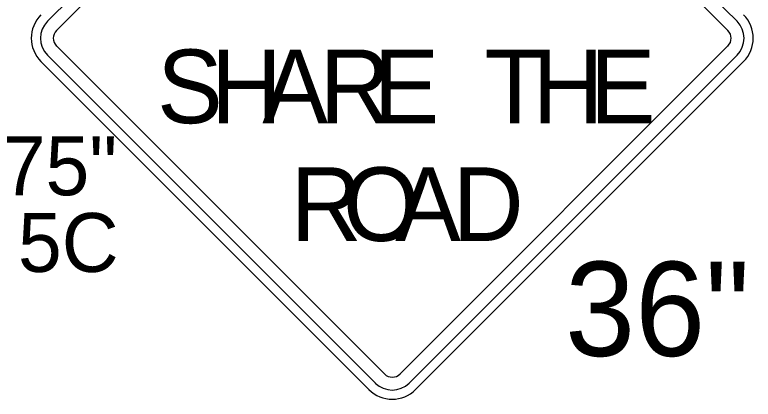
# Model space of a CAD drawing. Extents: x 99976 to 100136, y 99905 to 100011.
# Drawn here: x 100060.627 to 100061.192, y 99915.411 to 99915.705 of the extents above; entities that cross this region are included whole.
import ezdxf

# ---------------------------------------------------------------- set-up
doc = ezdxf.new("R2010")
doc.units = 0
doc.layers.add('TR_SN_ConstructionSigns', color=7, linetype='Continuous')

msp = doc.modelspace()

# ---------------------------------------------------------------- linework, layer by layer
at = {"layer": 'TR_SN_ConstructionSigns'}
for p, q in [((100060.90306, 99915.95064), (100060.65247, 99915.70006)), ((100061.17949, 99915.70006), (100060.92891, 99915.95064)), ((100060.65943, 99915.6931), (100060.91002, 99915.94368)), ((100060.92195, 99915.94368), (100061.17253, 99915.6931)), ((100060.91002, 99915.43059), (100060.65943, 99915.68117)), ((100061.17253, 99915.68117), (100060.92195, 99915.43059)), ((100060.65247, 99915.67421), (100060.90306, 99915.42363)), ((100060.92891, 99915.42363), (100061.17949, 99915.67421)), ((100060.6475, 99915.66924), (100060.89808, 99915.41866)), ((100060.93388, 99915.41866), (100061.18446, 99915.66924))]:
    msp.add_line(p, q, dxfattribs=at)
for centre, radius, start, end in [((100060.6654, 99915.68713), 0.02531, 135, 225), ((100061.16656, 99915.68713), 0.02531, 315, 45), ((100060.6654, 99915.68713), 0.01828, 135, 225), ((100061.16656, 99915.68713), 0.01828, 315, 45), ((100060.6654, 99915.68713), 0.00844, 135, 225), ((100061.16656, 99915.68713), 0.00844, 315, 45), ((100060.91598, 99915.43655), 0.00844, 225, 315), ((100060.91598, 99915.43655), 0.01828, 225, 315), ((100060.91598, 99915.43655), 0.02531, 225, 315)]:
    msp.add_arc(centre, radius, start, end, dxfattribs=at)

# ---------------------------------------------------------------- texts
for s, height, p in [('S', 0.05625, (100060.73626, 99915.62219)), ('H', 0.05625, (100060.77733, 99915.62219)), ('A', 0.05625, (100060.8167, 99915.62219)), ('R', 0.05625, (100060.86058, 99915.62219)), ('E', 0.05625, (100060.90164, 99915.62219)), ('T', 0.05625, (100060.98658, 99915.62219)), ('H', 0.05625, (100061.02314, 99915.62219)), ('E', 0.05625, (100061.06701, 99915.62219)), ('12.75"', 0.045, (100060.53387, 99915.56711)), ('O', 0.05625, (100060.87829, 99915.53219)), ('R', 0.05625, (100060.83836, 99915.53219)), ('R', 0.05625, (100060.83836, 99915.53219)), ('A', 0.05625, (100060.91823, 99915.53219)), ('D', 0.05625, (100060.96211, 99915.53219)), ('5C', 0.045, (100060.62992, 99915.50853))]:
    msp.add_text(s, height=height, dxfattribs=at).set_placement(p)
msp.add_text('36"', height=0.072, rotation=360, dxfattribs=at).set_placement((100061.04805, 99915.44431))

doc.saveas('drawing.dxf')
